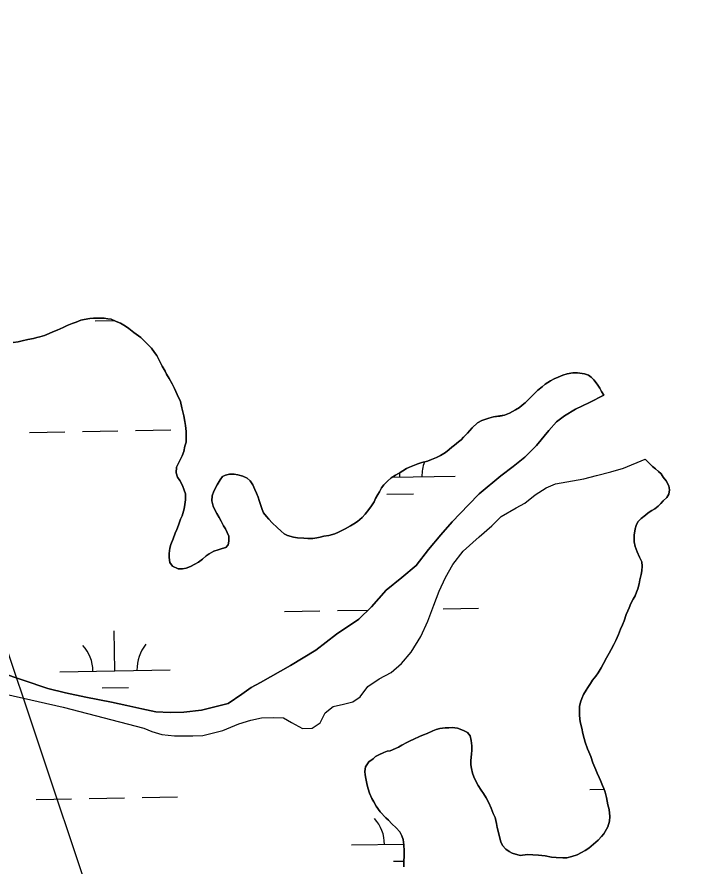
# Model space of a CAD drawing. Extents: x 3925854 to 3964121, y 224593 to 250589.
# Drawn here: x 3955862 to 3956488, y 236672 to 237442 of the extents above; entities that cross this region are included whole.
import ezdxf

# ---------------------------------------------------------------- set-up
doc = ezdxf.new("R2010")
doc.units = 0
for name, color, linetype in [('V-GRID-MAJR', 7, 'Continuous'), ('V-TOPO-SHOR', 7, 'Continuous'), ('V-UTIL-LINE', 7, 'Continuous'), ('V-WETL-SWMP', 7, 'Continuous')]:
    doc.layers.add(name, color=color, linetype=linetype)

msp = doc.modelspace()

# ---------------------------------------------------------------- linework, layer by layer
at = {"layer": 'V-GRID-MAJR'}
msp.add_spline([(3956721.012, 230511.505), (3956609.098, 236569.464), (3956497.148, 242629.345), (3956385.198, 248689.215), (3956385.162, 248691.149)], degree=3, dxfattribs=at)
at = {"layer": 'V-TOPO-SHOR'}
for points in [[(3955976.7, 237149.433), (3955974.486, 237151.601), (3955968.262, 237156.123), (3955963.641, 237159.664), (3955960.629, 237161.825), (3955956.019, 237164.371), (3955952.214, 237166.126), (3955947.808, 237168.073), (3955944.814, 237168.442), (3955941.222, 237169.003), (3955935.842, 237168.948), (3955931.654, 237169.106), (3955928.27, 237168.671), (3955923.296, 237167.824), (3955920.111, 237167.195), (3955915.946, 237165.358), (3955912.37, 237164.125), (3955907.805, 237162.286), (3955904.233, 237160.654), (3955898.677, 237158.206), (3955894.708, 237156.572), (3955891.533, 237155.144), (3955887.167, 237153.305), (3955883.194, 237152.068), (3955880.208, 237151.442), (3955877.228, 237150.612), (3955872.254, 237149.764), (3955867.084, 237148.517), (3955863.306, 237147.681), (3955858.929, 237146.84)], [(3956107.462, 236972.172), (3956104.458, 236973.536), (3956101.644, 236975.899), (3956098.021, 236979.451), (3956093.593, 236983.592), (3956090.57, 236986.75), (3956088.551, 236989.32), (3956085.926, 236992.683), (3956084.701, 236995.658), (3956083.06, 237000.027), (3956081.827, 237003.801), (3956080.799, 237006.781), (3956079.368, 237010.554), (3956077.938, 237013.728), (3956076.103, 237017.896), (3956073.674, 237021.457), (3956071.057, 237024.023), (3956067.051, 237025.975), (3956062.656, 237026.927), (3956059.261, 237027.689), (3956055.074, 237027.646), (3956051.298, 237026.813), (3956048.521, 237025.387), (3956046.557, 237022.577), (3956043.813, 237017.965), (3956040.882, 237012.155), (3956039.129, 237008.151), (3956038.975, 237003.566), (3956040.222, 236998.595), (3956041.855, 236994.825), (3956043.481, 236991.851), (3956045.709, 236988.286), (3956047.337, 236984.915), (3956049.569, 236980.952), (3956051.196, 236977.978), (3956052.822, 236974.806), (3956054.452, 236971.433), (3956054.296, 236967.046), (3956053.735, 236963.454), (3956051.564, 236961.238), (3956048.384, 236960.408), (3956044.609, 236959.175), (3956040.835, 236957.94), (3956036.673, 236955.505), (3956033.706, 236953.484), (3956030.544, 236950.66), (3956026.783, 236948.03), (3956023.613, 236946.205), (3956019.65, 236943.971), (3956015.677, 236942.535), (3956012.296, 236941.905), (3956008.31, 236941.864), (3956003.303, 236944.205), (3956000.876, 236947.567), (3956000.233, 236952.147), (3956000.196, 236955.733), (3956000.946, 236960.525), (3956001.906, 236963.923), (3956004.046, 236969.127), (3956005.789, 236974.128), (3956007.149, 236977.53), (3956008.706, 236981.333), (3956010.643, 236986.733), (3956012.009, 236989.738), (3956013.936, 236996.136), (3956014.493, 237000.127), (3956015.048, 237004.518), (3956014.995, 237009.7), (3956013.963, 237013.277), (3956012.325, 237017.445), (3956009.889, 237021.805), (3956007.864, 237024.976), (3956006.627, 237028.949), (3956006.975, 237033.936), (3956009.711, 237039.344), (3956012.052, 237044.352), (3956013.609, 237048.155), (3956014.555, 237052.947), (3956015.714, 237056.746), (3956015.653, 237062.724), (3956015.616, 237066.312), (3956014.962, 237071.688), (3956014.526, 237075.469), (3956013.48, 237080.444), (3956012.644, 237084.021), (3956011.808, 237087.8), (3956010.557, 237093.369), (3956007.501, 237099.715), (3956005.253, 237105.274), (3956003.018, 237109.437), (3956000.178, 237114.391), (3955997.948, 237118.155), (3955996.522, 237120.931), (3955994.085, 237125.491), (3955992.461, 237128.463), (3955990.837, 237131.439), (3955989.004, 237135.205), (3955986.983, 237137.976), (3955984.15, 237141.935), (3955980.124, 237146.078), (3955976.7, 237149.433)], [(3956394.186, 237099.263), (3956392.159, 237102.63), (3956390.535, 237105.603), (3956388.305, 237109.169), (3956385.276, 237113.124), (3956382.859, 237115.491), (3956380.446, 237117.459), (3956376.649, 237118.616), (3956370.46, 237119.55), (3956366.274, 237119.509), (3956361.101, 237118.659), (3956357.128, 237117.422), (3956352.761, 237115.583), (3956349.386, 237114.156), (3956346.019, 237112.126), (3956341.065, 237109.286), (3956338.301, 237106.867), (3956334.346, 237103.637), (3956331.581, 237101.018), (3956329.216, 237098.601), (3956326.649, 237095.986), (3956323.098, 237092.361), (3956320.331, 237090.141), (3956317.96, 237088.124), (3956314.194, 237086.092), (3956308.842, 237083.047), (3956304.277, 237081.208), (3956300.099, 237080.368), (3956294.33, 237079.512), (3956290.154, 237078.471), (3956283.596, 237076.411), (3956279.634, 237074.179), (3956274.897, 237069.546), (3956272.928, 237067.136), (3956270.76, 237064.721), (3956267.208, 237061.096), (3956265.04, 237058.882), (3956262.668, 237056.865), (3956258.912, 237053.838), (3956256.34, 237052.017), (3956253.968, 237050), (3956250.605, 237047.375), (3956246.249, 237044.54), (3956242.681, 237042.709), (3956237.916, 237040.868), (3956234.543, 237039.439), (3956229.372, 237038.189), (3956225.796, 237037.157), (3956221.03, 237035.314), (3956218.255, 237033.891), (3956215.476, 237032.668), (3956212.109, 237030.638), (3956209.535, 237029.018), (3956205.57, 237026.786), (3956201.408, 237024.353), (3956198.051, 237021.328), (3956194.898, 237017.908), (3956192.731, 237015.295), (3956190.974, 237011.688), (3956189.407, 237009.081), (3956187.447, 237005.673), (3956186.083, 237002.669), (3956183.527, 236999.056), (3956181.172, 236995.642), (3956177.825, 236991.423), (3956175.067, 236988.406), (3956170.918, 236984.775), (3956167.551, 236982.549), (3956164.778, 236980.925), (3956159.824, 236978.085), (3956156.649, 236976.458), (3956153.874, 236975.035), (3956150.3, 236973.604), (3956144.935, 236972.154), (3956140.357, 236971.508), (3956137.177, 236970.679), (3956133.992, 236970.048), (3956130.611, 236969.417), (3956125.829, 236969.368), (3956122.239, 236969.53), (3956116.455, 236969.87), (3956112.859, 236970.632), (3956107.462, 236972.172)], [(3955846.332, 236848.276), (3955890.233, 236833.34), (3955906.252, 236829.508), (3955924.67, 236825.5), (3955948.089, 236820.946), (3955961.901, 236818.089), (3955975.518, 236814.83), (3955988.326, 236812.365), (3956001.319, 236811.699), (3956013.502, 236811.822), (3956029.663, 236813.784), (3956040.421, 236816.489), (3956053.772, 236819.821), (3956066.07, 236828.337), (3956074.598, 236834.415), (3956082.944, 236838.896), (3956110.153, 236854.355), (3956133.185, 236867.972), (3956152.014, 236882.545), (3956172.052, 236896.134), (3956183.525, 236907.437), (3956196.956, 236922.356), (3956211.22, 236933.887), (3956224.293, 236945.007), (3956235.333, 236959.302), (3956246.585, 236972.6), (3956256.852, 236984.491), (3956271.677, 236999.822), (3956281.362, 237009.908), (3956300.974, 237026.09), (3956312.074, 237034.593), (3956322.775, 237043.09), (3956333.254, 237053.584), (3956344.303, 237067.08), (3956351.416, 237074.945), (3956358.549, 237080.609), (3956368.478, 237086.504), (3956381.2, 237092.625), (3956394.186, 237099.263)], [(3955829.305, 236833.52), (3955904.188, 236816.303), (3955977.291, 236797.469), (3955984.515, 236794.346), (3955993.733, 236791.645), (3956005.132, 236790.363), (3956021.708, 236790.531), (3956030.898, 236790.625), (3956048.826, 236795.401), (3956063.549, 236801.342), (3956074.301, 236804.65), (3956084.068, 236806.745), (3956094.453, 236807.052), (3956104.044, 236806.749), (3956111.28, 236802.428), (3956121.122, 236797.134), (3956129.908, 236797.422), (3956137.25, 236802.292), (3956141.754, 236811.326), (3956148.885, 236816.993), (3956158.255, 236819.086), (3956166.621, 236821.368), (3956173.367, 236825.83), (3956180.263, 236835.29), (3956190.58, 236841.987), (3956201.509, 236847.891), (3956210.813, 236856.175), (3956219.5, 236866.251), (3956228.343, 236880.524), (3956234.795, 236894.375), (3956240.238, 236909.012), (3956245.106, 236921.445), (3956250.771, 236934.089), (3956257.245, 236945.741), (3956266.711, 236957.822), (3956281.36, 236970.757), (3956292.843, 236980.86), (3956301.349, 236989.336), (3956314.851, 236997.264), (3956322.601, 237001.34), (3956332.109, 237009.026), (3956342.036, 237015.121), (3956350.589, 237018.803), (3956365.74, 237021.752), (3956376.111, 237023.458), (3956387.465, 237026.569), (3956400.615, 237029.899), (3956411.967, 237033.211), (3956431.65, 237041.243)], [(3956446.138, 237027.837), (3956443.922, 237030.005), (3956441.108, 237032.371), (3956438.495, 237034.536), (3956435.474, 237037.495), (3956431.65, 237041.243)], [(3956325.07, 236682.779), (3956329.857, 236682.63), (3956335.042, 236682.284), (3956341.227, 236681.747), (3956346.82, 236680.41), (3956351.01, 236680.053), (3956356.991, 236679.914), (3956360.579, 236679.951), (3956365.154, 236680.996), (3956370.118, 236682.64), (3956373.883, 236684.87), (3956377.256, 236686.501), (3956380.62, 236688.727), (3956384.97, 236692.159), (3956389.12, 236695.788), (3956392.274, 236699.208), (3956394.244, 236701.621), (3956397.967, 236707.839), (3956399.308, 236713.034), (3956399.663, 236717.423), (3956399.001, 236723.596), (3956397.961, 236727.968), (3956397.33, 236731.151), (3956396.699, 236734.534), (3956395.454, 236739.304), (3956394.223, 236742.681), (3956393.001, 236745.458), (3956391.159, 236750.023), (3956389.935, 236752.803), (3956388.3, 236756.772), (3956387.076, 236759.551), (3956384.417, 236766.1), (3956382.367, 236771.859), (3956380.532, 236775.828), (3956379.506, 236778.808), (3956377.452, 236784.766), (3956376.42, 236788.145), (3956375.181, 236792.515), (3956374.335, 236797.291), (3956373.092, 236801.862), (3956372.459, 236805.246), (3956372.213, 236809.827), (3956372.181, 236813.214), (3956372.34, 236817.003), (3956373.096, 236820.999), (3956374.458, 236824.401), (3956375.818, 236827.802), (3956378.169, 236831.812), (3956379.738, 236834.419), (3956382.095, 236837.831), (3956384.057, 236840.842), (3956387.008, 236844.659), (3956389.173, 236847.471), (3956391.915, 236852.083), (3956393.871, 236855.891), (3956396.808, 236861.103), (3956398.956, 236865.309), (3956400.914, 236868.719), (3956403.46, 236873.329), (3956405.217, 236876.934), (3956407.554, 236882.341), (3956409.497, 236887.143), (3956411.25, 236891.147), (3956412.61, 236894.749), (3956414.546, 236900.351), (3956415.907, 236903.752), (3956417.075, 236906.554), (3956418.629, 236910.357), (3956420.98, 236914.367), (3956422.545, 236917.374), (3956423.907, 236920.775), (3956425.07, 236923.778), (3956426.42, 236928.376), (3956426.981, 236931.968), (3956428.13, 236936.563), (3956428.693, 236939.959), (3956429.049, 236944.147), (3956428.607, 236948.329), (3956426.573, 236952.495), (3956424.333, 236957.254), (3956422.688, 236962.022), (3956421.849, 236966.198), (3956421.785, 236972.377), (3956422.725, 236977.968), (3956423.69, 236981.167), (3956425.054, 236984.37), (3956428.009, 236987.589), (3956431.966, 236990.618), (3956434.536, 236992.638), (3956437.704, 236994.663), (3956440.479, 236996.285), (3956443.644, 236998.71), (3956445.812, 237000.926), (3956448.18, 237003.341), (3956451.338, 237006.562), (3956453.3, 237009.573), (3956453.857, 237013.564), (3956453.222, 237017.144), (3956450.787, 237021.504), (3956448.159, 237025.066), (3956446.138, 237027.837)], [(3956212.965, 236671.874), (3956213.112, 236677.057), (3956213.27, 236681.045), (3956213.418, 236686.228), (3956212.965, 236691.606), (3956212.318, 236696.382), (3956211.288, 236699.761), (3956209.254, 236703.528), (3956206.03, 236707.083), (3956202.205, 236710.831), (3956198.983, 236713.987), (3956196.571, 236716.156), (3956191.531, 236721.685), (3956187.891, 236726.631), (3956185.657, 236730.795), (3956183.832, 236733.764), (3956181.792, 236738.528), (3956180.756, 236742.304), (3956179.724, 236745.882), (3956178.669, 236751.652), (3956177.838, 236755.031), (3956177.604, 236758.217), (3956178.161, 236762.41), (3956181.106, 236766.823), (3956185.063, 236769.656), (3956187.435, 236771.673), (3956190.408, 236773.297), (3956194.971, 236775.337), (3956197.748, 236776.561), (3956200.734, 236776.989), (3956205.297, 236779.029), (3956208.275, 236780.256), (3956211.249, 236781.88), (3956215.609, 236784.315), (3956218.781, 236785.943), (3956221.956, 236787.371), (3956227.115, 236789.816), (3956230.684, 236791.446), (3956234.061, 236792.675), (3956239.218, 236795.12), (3956242.397, 236796.148), (3956245.577, 236796.98), (3956250.355, 236797.625), (3956253.741, 236797.859), (3956256.929, 236797.891), (3956261.519, 236797.539), (3956267.12, 236795.405), (3956270.729, 236793.447), (3956272.951, 236790.48), (3956273.989, 236786.306), (3956274.636, 236781.528), (3956274.681, 236777.143), (3956274.313, 236774.151), (3956273.58, 236767.763), (3956273.617, 236764.177), (3956274.249, 236760.796), (3956275.288, 236756.62), (3956276.32, 236753.243), (3956277.948, 236749.87), (3956280.383, 236745.51), (3956283.017, 236741.35), (3956285.241, 236738.184), (3956287.475, 236734.221), (3956290.111, 236729.662), (3956292.153, 236724.901), (3956293.996, 236720.135), (3956295.628, 236716.365), (3956297.078, 236710.999), (3956297.713, 236707.417), (3956298.756, 236702.844), (3956299.591, 236699.063), (3956301.033, 236694.496), (3956302.463, 236691.121), (3956305.289, 236687.76), (3956308.299, 236685.599), (3956311.304, 236684.233), (3956318.302, 236682.114), (3956325.07, 236682.779)]]:
    msp.add_lwpolyline(points, dxfattribs=at)
at = {"layer": 'V-UTIL-LINE'}
msp.add_lwpolyline([(3957974.115, 230534.291), (3955504.908, 237909.423), (3955545.434, 239147.844), (3955545.409, 239149.229), (3955617.45, 241317.764), (3951638.507, 243889.773), (3950262.651, 245733.512), (3950260.125, 245737.596), (3948167.454, 248541.726)], dxfattribs=at)
at = {"layer": 'V-WETL-SWMP'}
for p, q in [((3955933.356, 237166.494), (3955950.668, 237166.809)), ((3955873.776, 237065.393), (3955905.771, 237065.975)), ((3955921.768, 237066.266), (3955953.763, 237066.848)), ((3955969.761, 237067.138), (3956001.755, 237067.72)), ((3956202.398, 237024.931), (3956259.401, 237025.967)), ((3956209.409, 237025.058), (3956209.339, 237028.909)), ((3956197.692, 237009.412), (3956221.688, 237009.848)), ((3956104.766, 236903.065), (3956136.76, 236903.646)), ((3956152.758, 236903.937), (3956180.484, 236904.441)), ((3956248.742, 236905.683), (3956280.737, 236906.264)), ((3955951.122, 236849.521), (3955950.467, 236885.515)), ((3955901.13, 236848.612), (3956001.113, 236850.43)), ((3955939.404, 236833.874), (3955963.4, 236834.31)), ((3956381.649, 236741.898), (3956394.425, 236742.13)), ((3955879.824, 236732.773), (3955911.819, 236733.355)), ((3955927.817, 236733.646), (3955959.811, 236734.228)), ((3955975.809, 236734.518), (3956007.803, 236735.1)), ((3956165.465, 236691.529), (3956212.858, 236692.391)), ((3956203.74, 236676.792), (3956213.109, 236676.962))]:
    msp.add_line(p, q, dxfattribs=at)
for points in [[(3955858.929, 237146.839), (3955863.306, 237147.681), (3955867.084, 237148.517), (3955872.254, 237149.765), (3955877.228, 237150.613), (3955880.209, 237151.441), (3955883.193, 237152.069), (3955887.167, 237153.305), (3955891.533, 237155.144), (3955894.708, 237156.571), (3955898.677, 237158.206), (3955904.233, 237160.654), (3955907.805, 237162.285), (3955912.37, 237164.125), (3955915.945, 237165.358), (3955920.112, 237167.194), (3955923.295, 237167.824), (3955928.27, 237168.672), (3955931.654, 237169.105), (3955935.841, 237168.948), (3955941.222, 237169.003), (3955944.815, 237168.442), (3955947.809, 237168.073), (3955952.214, 237166.125), (3955956.019, 237164.37), (3955960.629, 237161.826), (3955963.641, 237159.664), (3955968.261, 237156.123), (3955974.486, 237151.602), (3955976.7, 237149.432), (3955980.123, 237146.078), (3955984.151, 237141.934), (3955986.982, 237137.976), (3955989.003, 237135.206), (3955990.836, 237131.438), (3955992.46, 237128.464), (3955994.085, 237125.491), (3955996.523, 237120.931), (3955997.947, 237118.155), (3956000.178, 237114.391), (3956003.019, 237109.437), (3956005.253, 237105.274), (3956007.502, 237099.716), (3956010.557, 237093.369), (3956011.809, 237087.801)], [(3956167.551, 236982.549), (3956170.917, 236984.776), (3956175.066, 236988.406), (3956177.825, 236991.423), (3956181.171, 236995.643), (3956183.528, 236999.056), (3956186.082, 237002.669), (3956187.447, 237005.673), (3956189.406, 237009.081), (3956190.974, 237011.688), (3956192.731, 237015.294), (3956194.897, 237017.907), (3956198.051, 237021.328), (3956201.409, 237024.352), (3956205.57, 237026.786), (3956209.534, 237029.019), (3956212.108, 237030.639), (3956215.476, 237032.667), (3956218.254, 237033.891), (3956221.03, 237035.314), (3956225.795, 237037.157), (3956229.372, 237038.19), (3956234.542, 237039.438), (3956237.916, 237040.868), (3956242.681, 237042.71), (3956246.25, 237044.54), (3956250.606, 237047.375), (3956253.968, 237050), (3956256.339, 237052.017), (3956258.912, 237053.838), (3956262.668, 237056.866), (3956265.039, 237058.883), (3956267.209, 237061.097), (3956270.76, 237064.721), (3956272.928, 237067.135), (3956274.897, 237069.547), (3956279.633, 237074.179), (3956283.597, 237076.412), (3956290.154, 237078.472), (3956294.329, 237079.511), (3956300.1, 237080.367), (3956304.278, 237081.207), (3956308.843, 237083.047), (3956314.194, 237086.091), (3956317.96, 237088.123), (3956320.332, 237090.14), (3956323.099, 237092.361), (3956326.65, 237095.985), (3956329.215, 237098.602), (3956331.582, 237101.018), (3956334.346, 237103.637), (3956338.3, 237106.866), (3956341.065, 237109.286), (3956346.019, 237112.127), (3956349.387, 237114.155), (3956352.761, 237115.584), (3956357.128, 237117.422), (3956361.101, 237118.659), (3956366.275, 237119.509), (3956370.46, 237119.551), (3956376.649, 237118.617), (3956380.447, 237117.46), (3956382.859, 237115.491), (3956385.275, 237113.124), (3956388.305, 237109.169), (3956390.534, 237105.604), (3956392.159, 237102.63), (3956394.186, 237099.262), (3956381.2, 237092.626), (3956368.478, 237086.503), (3956358.55, 237080.61), (3956351.416, 237074.944), (3956344.304, 237067.081), (3956333.255, 237053.585), (3956322.775, 237043.091), (3956312.074, 237034.592), (3956300.974, 237026.089), (3956281.362, 237009.909), (3956271.677, 236999.823), (3956256.851, 236984.49), (3956246.584, 236972.6), (3956235.333, 236959.302), (3956224.292, 236945.007), (3956211.221, 236933.887), (3956196.956, 236922.356), (3956183.524, 236907.437), (3956172.053, 236896.134), (3956152.015, 236882.546), (3956133.186, 236867.972), (3956110.153, 236854.354), (3956082.943, 236838.896), (3956074.599, 236834.416), (3956066.071, 236828.337), (3956053.772, 236819.822), (3956040.422, 236816.49), (3956029.663, 236813.784), (3956013.502, 236811.822), (3956001.318, 236811.698), (3955988.327, 236812.365), (3955975.518, 236814.831), (3955961.901, 236818.089)], [(3956011.809, 237087.801), (3956012.645, 237084.022), (3956013.479, 237080.443), (3956014.526, 237075.47), (3956014.963, 237071.688), (3956015.615, 237066.313), (3956015.652, 237062.725), (3956015.713, 237056.746), (3956014.555, 237052.948), (3956013.608, 237048.154), (3956012.052, 237044.351), (3956009.711, 237039.345), (3956006.975, 237033.935), (3956006.627, 237028.949), (3956007.864, 237024.975), (3956009.889, 237021.806), (3956012.325, 237017.446), (3956013.962, 237013.277), (3956014.995, 237009.7), (3956015.048, 237004.518), (3956014.494, 237000.127), (3956013.937, 236996.135), (3956012.009, 236989.738), (3956010.644, 236986.734), (3956008.706, 236981.333), (3956007.15, 236977.53), (3956005.789, 236974.127), (3956004.046, 236969.127), (3956001.907, 236963.923), (3956000.945, 236960.524), (3956000.196, 236955.733), (3956000.233, 236952.146), (3956000.877, 236947.568), (3956003.303, 236944.204), (3956008.31, 236941.863), (3956012.296, 236941.904), (3956015.678, 236942.536), (3956019.65, 236943.972), (3956023.613, 236946.205), (3956026.784, 236948.031), (3956030.544, 236950.66), (3956033.705, 236953.483), (3956036.674, 236955.506), (3956040.835, 236957.94), (3956044.609, 236959.175), (3956048.384, 236960.409), (3956051.565, 236961.238), (3956053.735, 236963.453), (3956054.296, 236967.046), (3956054.451, 236971.433), (3956052.822, 236974.805), (3956051.195, 236977.978), (3956049.57, 236980.951), (3956047.337, 236984.914), (3956045.709, 236988.286), (3956043.48, 236991.851), (3956041.855, 236994.825), (3956040.222, 236998.595), (3956038.976, 237003.565), (3956039.128, 237008.151), (3956040.882, 237012.156), (3956043.812, 237017.966), (3956046.556, 237022.578), (3956048.521, 237025.388), (3956051.297, 237026.812), (3956055.075, 237027.647), (3956059.26, 237027.69), (3956062.657, 237026.927), (3956067.051, 237025.975), (3956071.057, 237024.023), (3956073.675, 237021.458), (3956076.103, 237017.895), (3956077.939, 237013.728), (3956079.367, 237010.554), (3956080.8, 237006.781), (3956081.827, 237003.802), (3956083.061, 237000.027), (3956084.7, 236995.659), (3956085.926, 236992.682), (3956088.552, 236989.32), (3956090.571, 236986.749), (3956093.593, 236983.591), (3956098.02, 236979.45), (3956101.644, 236975.899), (3956104.458, 236973.536), (3956107.462, 236972.171), (3956112.859, 236970.632), (3956116.455, 236969.871), (3956122.239, 236969.531), (3956125.828, 236969.368), (3956130.611, 236969.417), (3956133.993, 236970.049), (3956137.176, 236970.68), (3956140.357, 236971.509), (3956144.934, 236972.154), (3956150.301, 236973.604), (3956153.874, 236975.035), (3956156.65, 236976.459), (3956159.823, 236978.085), (3956164.777, 236980.926), (3956167.551, 236982.549)], [(3956148.886, 236816.993), (3956158.254, 236819.086), (3956166.62, 236821.368), (3956173.367, 236825.831), (3956180.262, 236835.29), (3956190.581, 236841.987), (3956201.508, 236847.891), (3956210.813, 236856.176), (3956219.5, 236866.252), (3956228.344, 236880.525), (3956234.795, 236894.374), (3956240.239, 236909.012), (3956245.107, 236921.446), (3956250.771, 236934.089), (3956257.245, 236945.74), (3956266.71, 236957.822), (3956281.361, 236970.756), (3956292.844, 236980.86), (3956301.348, 236989.337), (3956314.851, 236997.265), (3956322.6, 237001.339), (3956332.11, 237009.026), (3956342.036, 237015.12), (3956350.588, 237018.802), (3956365.74, 237021.753), (3956376.11, 237023.457), (3956387.465, 237026.568), (3956400.615, 237029.898), (3956411.968, 237033.21), (3956431.65, 237041.243), (3956435.475, 237037.495), (3956438.495, 237034.536), (3956441.108, 237032.37), (3956443.923, 237030.006), (3956446.137, 237027.836), (3956448.159, 237025.066), (3956450.786, 237021.505), (3956453.222, 237017.145), (3956453.857, 237013.564), (3956453.299, 237009.572), (3956451.337, 237006.562), (3956448.18, 237003.341), (3956445.813, 237000.925), (3956443.643, 236998.71), (3956440.479, 236996.286), (3956437.705, 236994.664), (3956434.536, 236992.638), (3956431.966, 236990.619), (3956428.01, 236987.589), (3956425.053, 236984.37), (3956423.69, 236981.167), (3956422.726, 236977.968), (3956421.786, 236972.377), (3956421.849, 236966.199), (3956422.689, 236962.022), (3956424.332, 236957.255), (3956426.573, 236952.494), (3956428.608, 236948.329), (3956429.05, 236944.148), (3956428.694, 236939.959), (3956428.13, 236936.564), (3956426.981, 236931.968), (3956426.42, 236928.375), (3956425.071, 236923.777), (3956423.906, 236920.775), (3956422.545, 236917.373), (3956420.981, 236914.367), (3956418.63, 236910.357), (3956417.074, 236906.554), (3956415.907, 236903.752), (3956414.546, 236900.35), (3956412.61, 236894.749), (3956411.251, 236891.147), (3956409.498, 236887.143), (3956407.554, 236882.34), (3956405.217, 236876.934), (3956403.46, 236873.329), (3956400.915, 236868.719), (3956398.957, 236865.31), (3956396.807, 236861.103), (3956393.87, 236855.89), (3956391.916, 236852.084), (3956389.172, 236847.471), (3956387.008, 236844.659), (3956384.057, 236840.842), (3956382.095, 236837.832), (3956379.737, 236834.42), (3956378.169, 236831.813), (3956375.818, 236827.802), (3956374.458, 236824.4), (3956373.097, 236820.998), (3956372.34, 236817.004), (3956372.18, 236813.215), (3956372.214, 236809.827), (3956372.46, 236805.245), (3956373.092, 236801.863), (3956374.335, 236797.291), (3956375.181, 236792.516), (3956376.421, 236788.144), (3956377.452, 236784.766), (3956379.506, 236778.807)], [(3955961.901, 236818.089), (3955948.089, 236820.945), (3955924.67, 236825.501), (3955906.252, 236829.509), (3955890.232, 236833.341), (3955846.333, 236848.276)], [(3955829.304, 236833.52), (3955904.189, 236816.303), (3955977.292, 236797.47), (3955984.515, 236794.347), (3955993.732, 236791.644), (3956005.131, 236790.362), (3956021.709, 236790.53), (3956030.897, 236790.624), (3956048.827, 236795.4), (3956063.549, 236801.343), (3956074.302, 236804.649), (3956084.069, 236806.745), (3956094.453, 236807.051), (3956104.045, 236806.749), (3956111.28, 236802.428), (3956121.122, 236797.134), (3956129.908, 236797.423), (3956137.25, 236802.292), (3956141.753, 236811.327), (3956148.886, 236816.993)], [(3956325.071, 236682.78), (3956318.301, 236682.113), (3956311.303, 236684.234), (3956308.3, 236685.599), (3956305.288, 236687.761), (3956302.463, 236691.121), (3956301.034, 236694.495), (3956299.592, 236699.064), (3956298.756, 236702.843), (3956297.713, 236707.417), (3956297.079, 236710.998), (3956295.629, 236716.365), (3956293.996, 236720.135), (3956292.154, 236724.9), (3956290.112, 236729.663), (3956287.475, 236734.221), (3956285.242, 236738.184), (3956283.017, 236741.351), (3956280.384, 236745.51), (3956277.948, 236749.87), (3956276.319, 236753.242), (3956275.288, 236756.62), (3956274.249, 236760.795), (3956273.617, 236764.177), (3956273.58, 236767.764), (3956274.312, 236774.15), (3956274.681, 236777.143), (3956274.636, 236781.528), (3956273.99, 236786.305), (3956272.95, 236790.48), (3956270.728, 236793.447), (3956267.12, 236795.404), (3956261.518, 236797.54), (3956256.93, 236797.892), (3956253.741, 236797.859), (3956250.355, 236797.625), (3956245.578, 236796.979), (3956242.397, 236796.149), (3956239.218, 236795.12), (3956234.061, 236792.676), (3956230.685, 236791.446), (3956227.114, 236789.815), (3956221.956, 236787.371), (3956218.782, 236785.943), (3956215.609, 236784.316), (3956211.249, 236781.88), (3956208.276, 236780.255), (3956205.298, 236779.029), (3956200.735, 236776.99), (3956197.749, 236776.561), (3956194.971, 236775.336), (3956190.408, 236773.297), (3956187.434, 236771.672), (3956185.063, 236769.655), (3956181.106, 236766.824), (3956178.161, 236762.409), (3956177.605, 236758.218), (3956177.837, 236755.031), (3956178.669, 236751.651), (3956179.724, 236745.882), (3956180.757, 236742.304), (3956181.792, 236738.528), (3956183.833, 236733.765), (3956185.658, 236730.794), (3956187.892, 236726.631), (3956191.53, 236721.685), (3956196.57, 236716.155), (3956198.984, 236713.987), (3956202.205, 236710.831), (3956206.03, 236707.082), (3956209.255, 236703.527), (3956211.287, 236699.761), (3956212.318, 236696.383), (3956212.964, 236691.606), (3956213.417, 236686.229), (3956213.271, 236681.045), (3956213.112, 236677.057), (3956212.965, 236671.873)], [(3956379.506, 236778.807), (3956380.533, 236775.828), (3956382.367, 236771.86), (3956384.418, 236766.101), (3956387.076, 236759.55), (3956388.3, 236756.772), (3956389.935, 236752.802), (3956391.159, 236750.024), (3956393, 236745.459), (3956394.224, 236742.681), (3956395.454, 236739.305), (3956396.699, 236734.534), (3956397.331, 236731.152), (3956397.961, 236727.969), (3956399.002, 236723.595), (3956399.663, 236717.423), (3956399.309, 236713.034), (3956397.967, 236707.838), (3956394.243, 236701.621), (3956392.274, 236699.209), (3956389.12, 236695.789), (3956384.971, 236692.159), (3956380.621, 236688.726), (3956377.255, 236686.5), (3956373.883, 236684.871), (3956370.119, 236682.64), (3956365.153, 236680.995), (3956360.579, 236679.952), (3956356.991, 236679.915), (3956351.01, 236680.054), (3956346.821, 236680.41), (3956341.227, 236681.748), (3956335.042, 236682.283), (3956329.856, 236682.629), (3956325.071, 236682.78)]]:
    msp.add_lwpolyline(points, dxfattribs=at)
for centre, start, end in [((3956264.634, 237026.537), 159.782186, 181.813534), ((3955895.879, 236848.991), 0.269879, 41.813537), ((3956006.347, 236851), 140.269876, 181.813534), ((3956160.215, 236691.909), 0.269879, 41.813537)]:
    msp.add_arc(centre, 35.246, start, end, dxfattribs=at)

doc.saveas('drawing.dxf')
